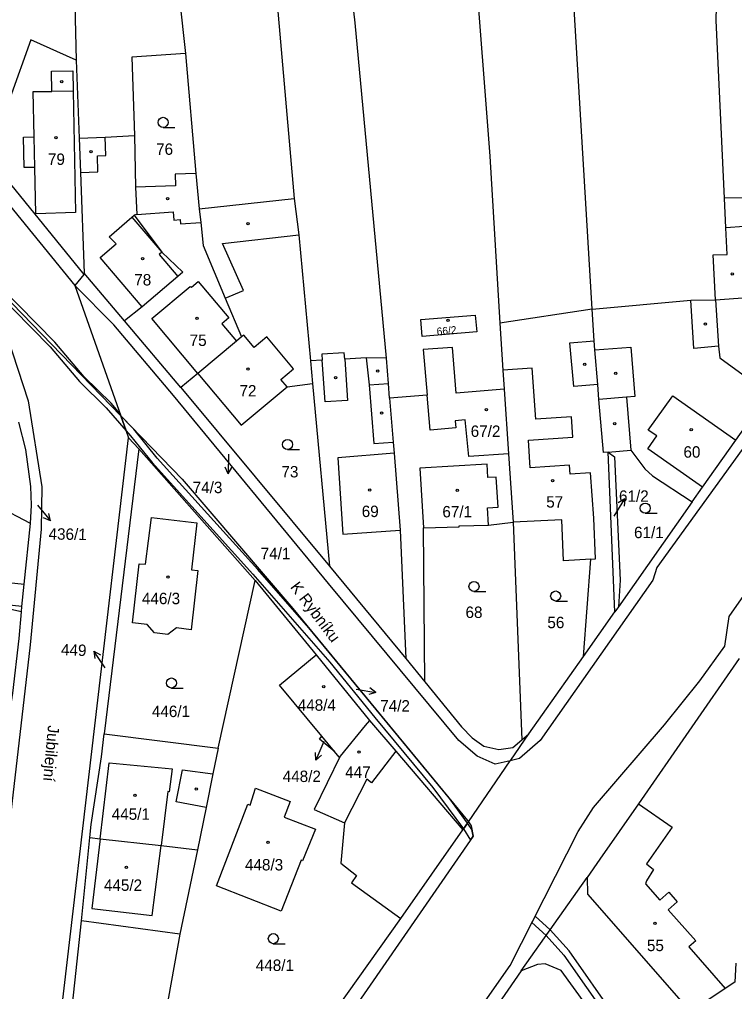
# Model space of a CAD drawing. Extents: x -756746 to -753363, y -1166406 to -1161727.
# Drawn here: x -754261 to -754154.5, y -1162498.1 to -1162353.4 of the extents above; entities that cross this region are included whole.
import ezdxf

# ---------------------------------------------------------------- set-up
doc = ezdxf.new("R2010")
doc.units = 0
for name, color, linetype in [('Hranice parcel', 7, 'Continuous'), ('Parcelní čísla', 7, 'Continuous'), ('Pop  PČ popisy', 7, 'Continuous'), ('Vnitřní kresba', 7, 'Continuous'), ('Věcná břemena k části', 7, 'Continuous'), ('Značky budov', 7, 'Continuous'), ('Značky kultur', 7, 'Continuous')]:
    doc.layers.add(name, color=color, linetype=linetype)

msp = doc.modelspace()

# ---------------------------------------------------------------- linework, layer by layer
at = {"layer": 'Hranice parcel'}
for p, q in [((-754236.31, -1162358.52), (-754234.78, -1162376.34)), ((-754252.57, -1162359.51), (-754252.15, -1162371.11)), ((-754273.22, -1162367.95), (-754252.8, -1162393.02)), ((-754243.9, -1162370.7), (-754243.75, -1162378.41)), ((-754265.66, -1162373.92), (-754251.45, -1162391.38)), ((-754234.78, -1162376.34), (-754234.24, -1162381.62)), ((-754234.24, -1162381.62), (-754220.09, -1162380.06)), ((-754251.45, -1162391.38), (-754252.8, -1162393.02)), ((-754251.4, -1162391.19), (-754251.45, -1162391.38)), ((-754245.37, -1162398.28), (-754251.4, -1162391.19)), ((-754252.8, -1162393.02), (-754245.93, -1162412.45)), ((-754175.73, -1162396.57), (-754189.46, -1162398.63)), ((-754237.01, -1162408.19), (-754245.37, -1162398.28)), ((-754217.67, -1162404.25), (-754217.36, -1162407.62)), ((-754234.45, -1162406.12), (-754237.01, -1162408.19)), ((-754237.01, -1162408.19), (-754214.85, -1162434.82)), ((-754217.36, -1162407.62), (-754214.85, -1162434.82)), ((-754188.85, -1162408.45), (-754188.19, -1162418.07)), ((-754200.32, -1162409.35), (-754205.89, -1162409.79)), ((-754245.93, -1162412.45), (-754244.77, -1162415.7)), ((-754260.26, -1162548.08), (-754244.77, -1162415.7)), ((-754244.77, -1162415.7), (-754243.24, -1162417.33)), ((-754243.24, -1162417.33), (-754248.41, -1162459.78)), ((-754243.24, -1162417.33), (-754225.9, -1162436.92)), ((-754188.19, -1162418.07), (-754187.5, -1162428.28)), ((-754173.33, -1162417.83), (-754169.98, -1162417.55)), ((-754172.33, -1162441.6), (-754173.33, -1162417.83)), ((-754259.37, -1162428.48), (-754271.25, -1162422.22)), ((-754160.81, -1162425.25), (-754171.8, -1162440.85)), ((-754260.31, -1162437.47), (-754259.37, -1162428.48)), ((-754187.5, -1162428.28), (-754186.19, -1162460.64)), ((-754214.85, -1162434.82), (-754203.48, -1162448.53)), ((-754231.41, -1162461.89), (-754225.9, -1162436.92)), ((-754225.9, -1162436.92), (-754216.84, -1162448.03)), ((-754260.67, -1162440.83), (-754260.31, -1162437.47)), ((-754260.74, -1162441.61), (-754260.67, -1162440.83)), ((-754177.03, -1162448.25), (-754172.33, -1162441.6)), ((-754171.8, -1162440.85), (-754172.33, -1162441.6)), ((-754216.84, -1162448.03), (-754208.9, -1162457.77)), ((-754203.48, -1162448.53), (-754200.64, -1162452.02)), ((-754185.18, -1162459.77), (-754177.03, -1162448.25)), ((-754248.41, -1162459.78), (-754231.41, -1162461.89)), ((-754214.09, -1162462.41), (-754216, -1162460.12)), ((-754186.19, -1162460.64), (-754185.18, -1162459.77)), ((-754194.16, -1162472.85), (-754187.93, -1162463.77)), ((-754195, -1162474.07), (-754194.16, -1162472.85)), ((-754204.22, -1162487.27), (-754195, -1162474.07)), ((-754251.81, -1162487.62), (-754250.53, -1162475.2)), ((-754234.51, -1162477.01), (-754237.13, -1162489.6)), ((-754186.28, -1162495.02), (-754176.48, -1162481.15)), ((-754255.31, -1162520.06), (-754251.81, -1162487.62)), ((-754237.13, -1162489.6), (-754251.81, -1162487.62)), ((-754237.13, -1162489.6), (-754239.77, -1162504.21)), ((-754186.28, -1162495.02), (-754195.68, -1162508.63))]:
    msp.add_line(p, q, dxfattribs=at)
for points in [[(-754230.13, -1162217.38), (-754228.52, -1162263.95), (-754227.5, -1162284.11), (-754225.01, -1162324.31), (-754224.61, -1162328.27), (-754220.09, -1162380.06)], [(-754243.22, -1162227.88), (-754242.09, -1162278.66), (-754240.63, -1162312.34), (-754239.1, -1162333.31), (-754236.31, -1162358.52)], [(-754206.36, -1162403.84), (-754211.02, -1162353.94), (-754212.36, -1162342.17), (-754215.61, -1162296.67), (-754217.52, -1162241.94)], [(-754197.27, -1162260.8), (-754195.85, -1162299.42), (-754193.24, -1162344.09), (-754190.97, -1162373.78), (-754189.46, -1162398.63)], [(-754175.73, -1162396.57), (-754181.61, -1162298.77), (-754182.3, -1162269.73)], [(-754156.02, -1162380.01), (-754157.27, -1162353.61), (-754156.55, -1162324.93), (-754158.93, -1162317.51), (-754159.56, -1162282.43)], [(-754253.18, -1162337.06), (-754252.8, -1162351.27), (-754252.57, -1162359.51)], [(-754252.57, -1162359.51), (-754259.32, -1162356.46), (-754265.66, -1162373.92)], [(-754108.11, -1162357.39), (-754109.02, -1162358.69), (-754128.36, -1162382.86), (-754166.09, -1162435.02), (-754166.71, -1162436.87), (-754183.49, -1162460.78), (-754186.55, -1162463.46), (-754187.93, -1162463.77)], [(-754236.31, -1162358.52), (-754244.29, -1162359.03), (-754243.9, -1162370.7)], [(-754245.93, -1162412.45), (-754269.5, -1162388.13), (-754290.09, -1162362.31)], [(-754290.09, -1162362.31), (-754267.88, -1162391.3), (-754262.81, -1162400.75), (-754259.75, -1162410.2), (-754257.7, -1162422.99), (-754257.81, -1162429.31), (-754259.45, -1162446.51), (-754267.51, -1162516.25)], [(-754252.15, -1162371.11), (-754248.25, -1162370.96), (-754243.9, -1162370.7)], [(-754252.15, -1162371.11), (-754251.96, -1162376.23), (-754251.4, -1162391.19)], [(-754234.78, -1162376.34), (-754237.83, -1162376.44), (-754237.77, -1162378.21), (-754243.75, -1162378.41)], [(-754243.75, -1162378.41), (-754243.55, -1162382.47), (-754243.95, -1162382.58), (-754239.83, -1162388.09), (-754236.7, -1162391.05), (-754237.43, -1162391.68), (-754242.76, -1162396.22), (-754245.37, -1162398.28)], [(-754220.09, -1162380.06), (-754219.41, -1162385.48), (-754217.67, -1162404.25)], [(-754157.35, -1162395.15), (-754157.68, -1162388.47), (-754155.6, -1162388.42), (-754155.8, -1162384.43), (-754156.02, -1162380.01)], [(-754137.09, -1162391.75), (-754138.33, -1162390.87), (-754136.97, -1162388.95), (-754138.77, -1162387.68), (-754138.62, -1162387.44), (-754143.1, -1162384.24), (-754149.81, -1162383.99), (-754150.11, -1162379.94), (-754156.02, -1162380.01)], [(-754234.24, -1162381.62), (-754234.03, -1162383.63), (-754233.68, -1162387.09), (-754230.37, -1162394.92), (-754227.94, -1162400.67), (-754228.72, -1162401.32), (-754234.45, -1162406.12)], [(-754187.93, -1162463.77), (-754190.19, -1162464.29), (-754192.88, -1162463.09), (-754195.61, -1162460.76), (-754214.98, -1162437.39), (-754238.09, -1162409.39), (-754246.97, -1162398.91), (-754252.8, -1162393.02)], [(-754175.73, -1162396.57), (-754161.03, -1162395.21), (-754157.35, -1162395.15)], [(-754157.35, -1162395.15), (-754156.89, -1162402.04), (-754156.72, -1162403.81), (-754149.43, -1162409.09)], [(-754173.33, -1162417.83), (-754174.04, -1162417.9), (-754174.71, -1162409.98), (-754174.9, -1162407.79), (-754175.34, -1162402.62), (-754175.45, -1162401.27), (-754175.73, -1162396.57)], [(-754201.04, -1162400.61), (-754201.25, -1162398.1), (-754193.13, -1162397.44), (-754192.92, -1162399.94), (-754201.04, -1162400.61)], [(-754189.46, -1162398.63), (-754189.04, -1162405.62), (-754188.85, -1162408.45)], [(-754188.85, -1162408.45), (-754195.98, -1162409.04), (-754196.54, -1162402.26), (-754200.88, -1162402.57), (-754200.32, -1162409.35)], [(-754206.36, -1162403.84), (-754209.39, -1162403.81), (-754212.59, -1162403.98), (-754212.65, -1162403.03), (-754215.99, -1162403.27), (-754215.93, -1162404.16), (-754217.67, -1162404.25)], [(-754205.89, -1162409.79), (-754206.06, -1162407.61), (-754206.36, -1162403.84)], [(-754234.45, -1162406.12), (-754227.99, -1162413.83), (-754221.17, -1162408.12), (-754217.36, -1162407.62)], [(-754205.89, -1162409.79), (-754205.37, -1162416.33), (-754205.24, -1162418), (-754204.33, -1162429.44), (-754203.48, -1162448.53)], [(-754188.19, -1162418.07), (-754194.12, -1162418.47), (-754194.66, -1162413.05), (-754196.15, -1162413.19), (-754196.05, -1162414.24), (-754199.88, -1162414.59), (-754200.32, -1162409.35)], [(-754160.81, -1162425.25), (-754159.28, -1162423.07), (-754154.33, -1162416.05), (-754149.43, -1162409.09)], [(-754245.93, -1162412.45), (-754236.8, -1162421.86), (-754220.33, -1162441.1), (-754194.29, -1162472.65), (-754194.16, -1162472.85)], [(-754259.37, -1162428.48), (-754259.22, -1162425.75), (-754259.33, -1162422.95), (-754260.09, -1162417.43), (-754261.15, -1162413.37)], [(-754173.33, -1162417.83), (-754172.39, -1162418.55), (-754171.58, -1162436.9), (-754171.8, -1162440.85)], [(-754169.98, -1162417.55), (-754167.9, -1162420.34), (-754166.74, -1162421.36), (-754160.81, -1162425.25)], [(-754235.39, -1162561.98), (-754228.75, -1162552.49), (-754187.94, -1162494.23), (-754177.82, -1162474.32), (-754175.52, -1162470.71), (-754164.96, -1162458.42), (-754159.68, -1162451.89), (-754155.95, -1162446.7), (-754155.31, -1162442.31), (-754148.89, -1162433.05), (-754144.71, -1162427.48), (-754141.45, -1162422.63), (-754140.41, -1162422.3), (-754139.36, -1162422.4)], [(-754241.37, -1162427.58), (-754234.61, -1162428.36), (-754235.43, -1162435.33), (-754234.44, -1162435.45), (-754235.48, -1162444.27), (-754237.62, -1162444.01), (-754238.95, -1162444.97), (-754240.94, -1162444.73), (-754242.01, -1162443.49), (-754244.2, -1162443.23), (-754243.19, -1162434.46), (-754242.24, -1162434.53), (-754241.37, -1162427.58)], [(-754200.64, -1162452.02), (-754200.86, -1162429.11), (-754195.55, -1162428.95), (-754195.56, -1162428.8), (-754191.15, -1162428.69), (-754187.5, -1162428.28)], [(-754177.03, -1162448.25), (-754175.95, -1162433.78), (-754180.02, -1162433.99), (-754180.27, -1162427.9), (-754187.5, -1162428.28)], [(-754260.67, -1162440.83), (-754266.79, -1162440.19), (-754266.44, -1162436.83), (-754260.31, -1162437.47)], [(-754260.74, -1162441.61), (-754276.58, -1162438.11), (-754277.8, -1162448.6)], [(-754262.53, -1162456.96), (-754262.03, -1162453.73), (-754261.1, -1162445.59), (-754260.74, -1162441.61)], [(-754216, -1162460.12), (-754222.3, -1162452.54), (-754216.84, -1162448.03)], [(-754153.83, -1162448.53), (-754168.84, -1162470.16), (-754174.58, -1162478.42), (-754176.48, -1162481.15)], [(-754200.64, -1162452.02), (-754195.2, -1162458.7), (-754193.6, -1162460.37), (-754191.86, -1162461.6), (-754189.65, -1162462.12), (-754187.54, -1162461.8), (-754186.19, -1162460.64)], [(-754208.9, -1162457.77), (-754209.52, -1162458.54), (-754213.24, -1162463.1)], [(-754208.9, -1162457.77), (-754204.99, -1162462.35), (-754195, -1162474.07)], [(-754250.53, -1162475.2), (-754250.33, -1162473.28), (-754248.82, -1162463.18), (-754248.41, -1162459.78)], [(-754214.09, -1162462.41), (-754216.36, -1162460.56), (-754216, -1162460.12)], [(-754187.93, -1162463.77), (-754187.86, -1162463.67), (-754185.18, -1162459.77)], [(-754231.41, -1162461.89), (-754232.25, -1162465.7), (-754233.21, -1162470.75), (-754234.51, -1162477.01)], [(-754213.24, -1162463.1), (-754217.15, -1162471.04), (-754212.61, -1162473.01), (-754213.17, -1162479), (-754210.85, -1162480.83), (-754211.55, -1162481.96), (-754204.22, -1162487.27)], [(-754213.24, -1162463.1), (-754213.4, -1162463.23), (-754214.09, -1162462.41)], [(-754227, -1162470.22), (-754226.66, -1162470.36), (-754225.85, -1162467.83), (-754220.7, -1162469.83), (-754221.59, -1162472.17), (-754216.94, -1162473.97), (-754218.85, -1162478.67), (-754219.08, -1162478.59), (-754222.05, -1162486.15), (-754231.67, -1162482.37), (-754227, -1162470.22)], [(-754194.16, -1162472.85), (-754193.75, -1162473.48), (-754193.47, -1162475.02), (-754212.04, -1162501.84), (-754230.54, -1162523.1), (-754245.19, -1162543.96)], [(-754250.53, -1162475.2), (-754249.03, -1162475.37), (-754239.93, -1162476.37), (-754234.51, -1162477.01)], [(-754176.48, -1162481.15), (-754176.43, -1162483.65), (-754161.06, -1162501.14)], [(-754223.86, -1162512.19), (-754213.76, -1162500.64), (-754204.22, -1162487.27)], [(-754172.6, -1162505.68), (-754180.33, -1162494.98), (-754182.73, -1162494.01), (-754183.89, -1162494.12), (-754186.28, -1162495.02)], [(-754154.35, -1162493.92), (-754154.47, -1162496.74), (-754155.9, -1162497.69), (-754161.06, -1162501.14)]]:
    msp.add_lwpolyline(points, dxfattribs=at)
at = {"layer": 'Pop  PČ popisy'}
for p, q in [((-754229.88, -1162418.14), (-754229.93, -1162421.08)), ((-754229.93, -1162421.08), (-754230.41, -1162420.09)), ((-754229.93, -1162421.08), (-754229.42, -1162420.11)), ((-754258.33, -1162425.75), (-754256.4, -1162428.05)), ((-754172.43, -1162427.36), (-754170.88, -1162424.79)), ((-754170.88, -1162424.79), (-754171.83, -1162425.39)), ((-754170.88, -1162424.79), (-754170.97, -1162425.9)), ((-754256.4, -1162428.05), (-754256.66, -1162426.96)), ((-754256.4, -1162428.05), (-754257.43, -1162427.6)), ((-754248.26, -1162449.94), (-754249.94, -1162447.45)), ((-754249.94, -1162447.45), (-754248.96, -1162448)), ((-754249.94, -1162447.45), (-754249.79, -1162448.56)), ((-754210.9, -1162453.12), (-754207.94, -1162453.59)), ((-754207.94, -1162453.59), (-754208.85, -1162452.94)), ((-754207.94, -1162453.59), (-754209, -1162453.93)), ((-754215.71, -1162460.91), (-754216.88, -1162463.67)), ((-754216.88, -1162463.67), (-754216.95, -1162462.55)), ((-754216.88, -1162463.67), (-754216.03, -1162462.95))]:
    msp.add_line(p, q, dxfattribs=at)
at = {"layer": 'Vnitřní kresba'}
for p, q in [((-754256.24, -1162361.11), (-754253.06, -1162361.08)), ((-754256.22, -1162364.14), (-754256.24, -1162361.11)), ((-754253.06, -1162361.08), (-754253.04, -1162364.12)), ((-754259.01, -1162364.15), (-754256.22, -1162364.14)), ((-754258.85, -1162370.92), (-754259.01, -1162364.15)), ((-754253.04, -1162364.12), (-754256.22, -1162364.14)), ((-754253.04, -1162364.12), (-754252.7, -1162382.17)), ((-754260.41, -1162370.96), (-754258.85, -1162370.92)), ((-754260.35, -1162375.49), (-754260.41, -1162370.96)), ((-754258.74, -1162375.46), (-754258.85, -1162370.92)), ((-754248.16, -1162373.69), (-754248.25, -1162370.96)), ((-754249.43, -1162373.74), (-754248.16, -1162373.69)), ((-754249.34, -1162376.13), (-754249.43, -1162373.74)), ((-754258.74, -1162375.46), (-754260.35, -1162375.49)), ((-754258.58, -1162382.35), (-754258.74, -1162375.46)), ((-754251.96, -1162376.23), (-754249.34, -1162376.13)), ((-754252.7, -1162382.17), (-754258.58, -1162382.35)), ((-754243.55, -1162382.47), (-754238.15, -1162382.06)), ((-754238.15, -1162382.06), (-754238.05, -1162383.3)), ((-754247.68, -1162385.77), (-754244.3, -1162382.86)), ((-754244.3, -1162382.86), (-754243.95, -1162382.58)), ((-754244.3, -1162382.86), (-754239.83, -1162388.09)), ((-754238.05, -1162383.3), (-754237.08, -1162383.23)), ((-754237.08, -1162383.23), (-754237.03, -1162383.85)), ((-754237.03, -1162383.85), (-754234.03, -1162383.63)), ((-754153.08, -1162384.23), (-754155.8, -1162384.43)), ((-754246.64, -1162386.83), (-754247.68, -1162385.77)), ((-754230.77, -1162386.76), (-754219.41, -1162385.48)), ((-754227.68, -1162393.78), (-754230.77, -1162386.76)), ((-754249.02, -1162388.87), (-754246.64, -1162386.83)), ((-754239.83, -1162388.09), (-754240.22, -1162388.42)), ((-754242.76, -1162396.22), (-754249.02, -1162388.87)), ((-754240.22, -1162388.42), (-754237.43, -1162391.68)), ((-754235.43, -1162393.3), (-754234.4, -1162392.44)), ((-754234.4, -1162392.44), (-754229.85, -1162397.86)), ((-754241.3, -1162397.94), (-754235.59, -1162393.17)), ((-754235.59, -1162393.17), (-754235.43, -1162393.3)), ((-754230.37, -1162394.92), (-754227.68, -1162393.78)), ((-754160.57, -1162402.39), (-754161.03, -1162395.21)), ((-754157.35, -1162395.15), (-754152.65, -1162394.8)), ((-754234.45, -1162406.12), (-754241.3, -1162397.94)), ((-754229.85, -1162397.86), (-754230.89, -1162398.73)), ((-754230.89, -1162398.73), (-754228.72, -1162401.32)), ((-754227.63, -1162400.41), (-754227.94, -1162400.67)), ((-754226.08, -1162402.26), (-754227.63, -1162400.41)), ((-754224.2, -1162400.68), (-754226.08, -1162402.26)), ((-754220.23, -1162405.42), (-754224.2, -1162400.68)), ((-754179.03, -1162401.57), (-754175.45, -1162401.27)), ((-754178.45, -1162408.09), (-754179.03, -1162401.57)), ((-754175.34, -1162402.62), (-754169.95, -1162402.23)), ((-754169.95, -1162402.23), (-754169.36, -1162409.57)), ((-754156.89, -1162402.04), (-754160.57, -1162402.39)), ((-754212.59, -1162403.98), (-754212.17, -1162410.14)), ((-754209.39, -1162403.81), (-754208.95, -1162407.84)), ((-754222.11, -1162407), (-754220.23, -1162405.42)), ((-754215.48, -1162410.34), (-754215.93, -1162404.16)), ((-754184.65, -1162405.32), (-754189.04, -1162405.62)), ((-754184.13, -1162412.94), (-754184.65, -1162405.32)), ((-754221.17, -1162408.12), (-754222.11, -1162407)), ((-754208.95, -1162407.84), (-754206.06, -1162407.61)), ((-754208.95, -1162407.84), (-754208.26, -1162416.56)), ((-754174.9, -1162407.79), (-754178.45, -1162408.09)), ((-754170.6, -1162409.66), (-754174.71, -1162409.98)), ((-754169.36, -1162409.57), (-754170.6, -1162409.66)), ((-754170.6, -1162409.66), (-754169.98, -1162417.55)), ((-754167.37, -1162414.59), (-754163.71, -1162409.43)), ((-754163.71, -1162409.43), (-754154.33, -1162416.05)), ((-754212.17, -1162410.14), (-754215.48, -1162410.34)), ((-754178.83, -1162412.57), (-754184.13, -1162412.94)), ((-754178.62, -1162415.61), (-754178.83, -1162412.57)), ((-754185.22, -1162416.06), (-754178.62, -1162415.61)), ((-754167.44, -1162417.32), (-754166.1, -1162415.43)), ((-754166.1, -1162415.43), (-754167.37, -1162414.59)), ((-754208.26, -1162416.56), (-754205.37, -1162416.33)), ((-754184.94, -1162420.16), (-754185.22, -1162416.06)), ((-754205.24, -1162418), (-754213.59, -1162418.67)), ((-754159.28, -1162423.07), (-754167.44, -1162417.32)), ((-754213.59, -1162418.67), (-754212.89, -1162430.03)), ((-754191.39, -1162419.61), (-754201.38, -1162420.2)), ((-754191.27, -1162421.62), (-754191.39, -1162419.61)), ((-754179.11, -1162419.76), (-754184.94, -1162420.16)), ((-754179.02, -1162421.12), (-754179.11, -1162419.76)), ((-754201.38, -1162420.2), (-754200.86, -1162429.11)), ((-754175.99, -1162420.91), (-754179.02, -1162421.12)), ((-754175.49, -1162427.64), (-754175.99, -1162420.91)), ((-754190.01, -1162421.55), (-754191.27, -1162421.62)), ((-754189.75, -1162426.02), (-754190.01, -1162421.55)), ((-754191.3, -1162426.11), (-754189.75, -1162426.02)), ((-754191.15, -1162428.69), (-754191.3, -1162426.11)), ((-754175.22, -1162433.74), (-754175.49, -1162427.64)), ((-754212.89, -1162430.03), (-754204.33, -1162429.44)), ((-754175.95, -1162433.78), (-754175.22, -1162433.74)), ((-754204.99, -1162462.35), (-754208.58, -1162467.08)), ((-754249.03, -1162475.37), (-754247.69, -1162464.06)), ((-754247.69, -1162464.06), (-754238.29, -1162464.99)), ((-754238.29, -1162464.99), (-754238.71, -1162468.4)), ((-754237.69, -1162469.89), (-754236.75, -1162465.13)), ((-754236.75, -1162465.13), (-754232.25, -1162465.7)), ((-754209.29, -1162466.5), (-754212.61, -1162473.01)), ((-754208.58, -1162467.08), (-754209.29, -1162466.5)), ((-754238.95, -1162468.37), (-754239.93, -1162476.37)), ((-754238.71, -1162468.4), (-754238.95, -1162468.37)), ((-754233.21, -1162470.75), (-754237.69, -1162469.89)), ((-754168.84, -1162470.16), (-754163.8, -1162473.68)), ((-754163.8, -1162473.68), (-754167.61, -1162479.14)), ((-754167.61, -1162479.14), (-754166.57, -1162479.97)), ((-754166.57, -1162479.97), (-754167.61, -1162481.64)), ((-754167.61, -1162481.64), (-754167.8, -1162482.11)), ((-754167.8, -1162482.11), (-754165.65, -1162484.53)), ((-754165.65, -1162484.53), (-754164.31, -1162483.35)), ((-754164.31, -1162483.35), (-754163.05, -1162484.77)), ((-754163.05, -1162484.77), (-754164.39, -1162485.96)), ((-754164.39, -1162485.96), (-754160.3, -1162490.59)), ((-754160.3, -1162490.59), (-754161.32, -1162491.49)), ((-754161.32, -1162491.49), (-754155.9, -1162497.69))]:
    msp.add_line(p, q, dxfattribs=at)
msp.add_lwpolyline([(-754249.03, -1162475.37), (-754250.27, -1162485.76), (-754241.29, -1162486.82), (-754239.93, -1162476.37)], dxfattribs=at)
at = {"layer": 'Věcná břemena k části'}
for points in [[(-754245.14, -1162414.67), (-754245.93, -1162412.45), (-754269.5, -1162388.13), (-754272.05, -1162384.93), (-754290.09, -1162362.31), (-754270.27, -1162388.18), (-754256.48, -1162402.15), (-754252.11, -1162407.33), (-754248.1, -1162411.22)], [(-754245.93, -1162412.45), (-754246.07, -1162412.06), (-754247.38, -1162410.54), (-754251.37, -1162406.65), (-754255.74, -1162401.47), (-754272.05, -1162384.93), (-754269.5, -1162388.13)], [(-754199.45, -1162467.76), (-754194.91, -1162473.93), (-754194.3, -1162473.05), (-754196.95, -1162469.43), (-754217.95, -1162443.98), (-754225.55, -1162435.32), (-754240.52, -1162418.72), (-754244.02, -1162414.42), (-754245.93, -1162412.45), (-754245.14, -1162414.67), (-754244.49, -1162415.42), (-754241.28, -1162419.38), (-754226.29, -1162435.98), (-754214.79, -1162449.1), (-754208.1, -1162457.32)], [(-754193.65, -1162474.01), (-754194.3, -1162473.05), (-754194.91, -1162473.93), (-754193.84, -1162475.57), (-754193.47, -1162475.02)]]:
    msp.add_lwpolyline(points, close=True, dxfattribs=at)
for points in [[(-754184.22, -1162486.91), (-754184.7, -1162487.85), (-754182.58, -1162489.78), (-754179.95, -1162492.69), (-754173.21, -1162502.33)], [(-754157.45, -1162523.85), (-754159.73, -1162520.08), (-754168.85, -1162506.84), (-754170.54, -1162504.82), (-754172.37, -1162501.79), (-754179.17, -1162492.07), (-754182, -1162488.96), (-754184.22, -1162486.91)]]:
    msp.add_lwpolyline(points, dxfattribs=at)
at = {"layer": 'Značky budov'}
for centre in [(-754254.73, -1162362.69), (-754255.61, -1162371.01), (-754250.37, -1162373.12), (-754238.96, -1162380.13), (-754226.97, -1162383.83), (-754242.7, -1162389.05), (-754154.86, -1162391.32), (-754234.58, -1162397.9), (-754197.18, -1162398.2), (-754158.85, -1162398.78), (-754227, -1162405.48), (-754176.83, -1162404.76), (-754213.95, -1162406.76), (-754207.66, -1162405.77), (-754172.21, -1162406.09), (-754191.48, -1162411.53), (-754207.1, -1162412.02), (-754172.36, -1162413.59), (-754160.98, -1162414.49), (-754181.62, -1162422.08), (-754208.85, -1162423.48), (-754195.82, -1162423.5), (-754238.93, -1162436.43), (-754215.72, -1162452.74), (-754210.45, -1162462.49), (-754243.83, -1162468.94), (-754234.7, -1162467.99), (-754224.01, -1162475.93), (-754245.1, -1162479.63), (-754166.37, -1162487.98)]:
    msp.add_circle(centre, 0.175, dxfattribs=at)
at = {"layer": 'Značky kultur'}
for p, q in [((-754239.64, -1162369.5), (-754237.89, -1162369.5)), ((-754221.09, -1162417.45), (-754219.34, -1162417.45)), ((-754167.82, -1162426.92), (-754166.07, -1162426.92)), ((-754193.33, -1162438.57), (-754191.58, -1162438.57)), ((-754181.16, -1162440), (-754179.41, -1162440)), ((-754238.4, -1162452.95), (-754236.65, -1162452.95)), ((-754223.22, -1162491), (-754221.47, -1162491))]:
    msp.add_line(p, q, dxfattribs=at)
for centre in [(-754239.64, -1162368.75), (-754221.09, -1162416.7), (-754167.82, -1162426.17), (-754193.33, -1162437.82), (-754181.16, -1162439.25), (-754238.4, -1162452.2), (-754223.22, -1162490.25)]:
    msp.add_circle(centre, 0.75, dxfattribs=at)

# ---------------------------------------------------------------- texts
at = {"layer": 'Parcelní čísla'}
for s, p in [('76', (-754240.68, -1162373.59)), ('79', (-754256.79, -1162375.08)), ('78', (-754243.93, -1162393.03)), ('75', (-754235.68, -1162402.03)), ('72', (-754228.26, -1162409.55)), ('67/2', (-754193.82, -1162415.57)), ('60', (-754162.13, -1162418.66)), ('73', (-754222.01, -1162421.6)), ('74/3', (-754235.23, -1162423.94)), ('61/2', (-754171.73, -1162425.23)), ('69', (-754210.05, -1162427.5)), ('67/1', (-754198.04, -1162427.55)), ('57', (-754182.57, -1162426.09)), ('61/1', (-754169.49, -1162430.64)), ('74/1', (-754225.1, -1162433.77)), ('446/3', (-754242.79, -1162440.47)), ('68', (-754194.59, -1162442.52)), ('56', (-754182.4, -1162444.04)), ('448/4', (-754219.58, -1162456.33)), ('74/2', (-754207.3, -1162456.45)), ('446/1', (-754241.31, -1162457.27)), ('447', (-754212.52, -1162466.32)), ('448/2', (-754221.82, -1162466.94)), ('445/1', (-754247.29, -1162472.56)), ('448/3', (-754227.44, -1162480.1)), ('445/2', (-754248.45, -1162483.14)), ('55', (-754167.57, -1162492.11)), ('448/1', (-754225.83, -1162495.06))]:
    msp.add_text(s, height=1.7, dxfattribs=at).set_placement(p)
for s, height, rotation, p in [('66/2', 1.139, 5, (-754198.84, -1162400.45)), ('436/1', 1.7, 359, (-754256.71, -1162430.84)), ('449', 1.7, 358, (-754254.87, -1162448.07))]:
    msp.add_text(s, height=height, rotation=rotation, dxfattribs=at).set_placement(p)
at = {"layer": 'Pop  PČ popisy'}
for s, rotation, p in [('K Rybníku', 307, (-754220.78, -1162437.94)), ('Jubilejní', 265, (-754256.78, -1162458.47))]:
    msp.add_text(s, height=1.7, rotation=rotation, dxfattribs=at).set_placement(p)

doc.saveas('drawing.dxf')
